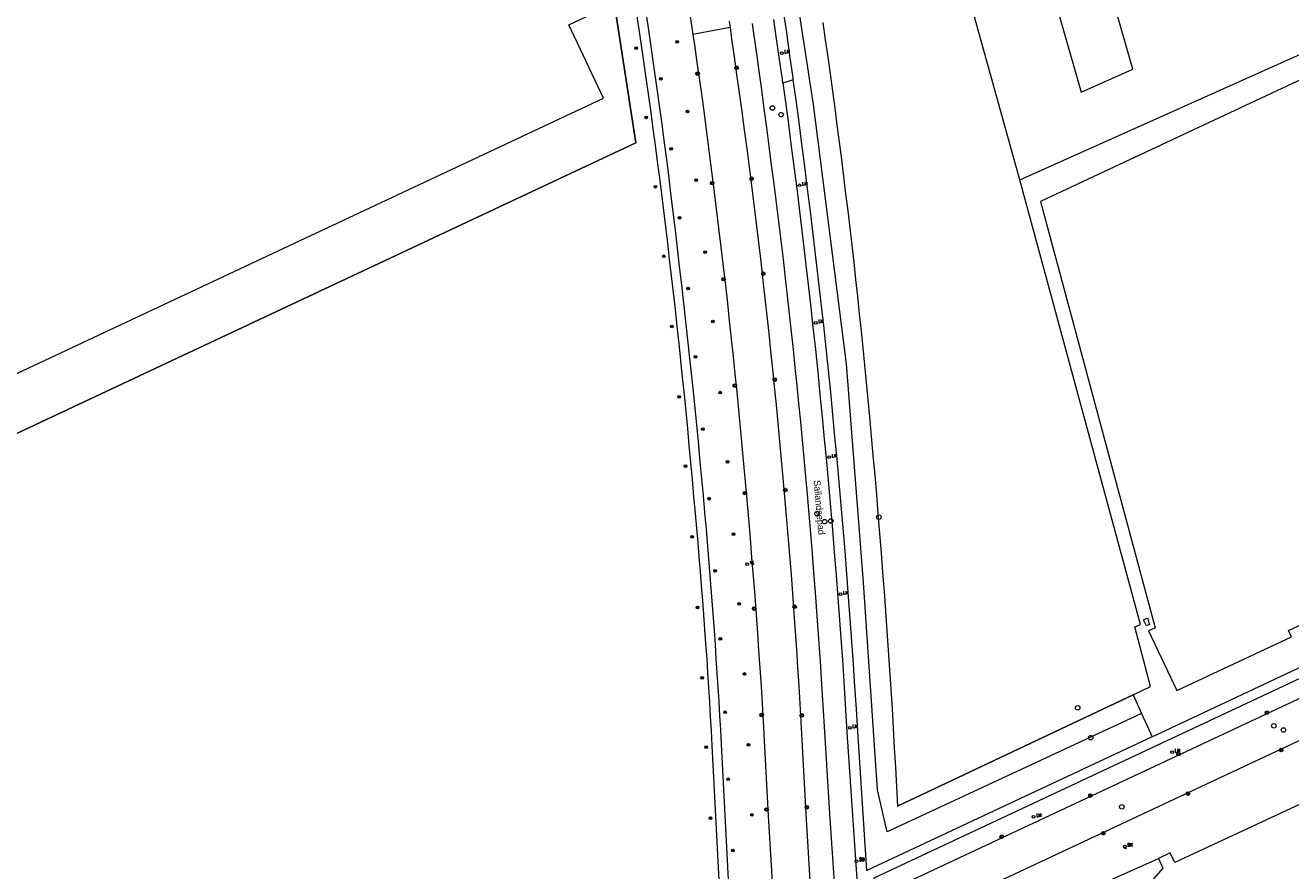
# Model space of a CAD drawing. Header units: metres. Extents: x 138165 to 154469, y 480134 to 494189.
# Tile 598 of 656: x 146965 to 147199, y 486311 to 486467. Entities that reach past the tile are written whole.
import ezdxf

# ---------------------------------------------------------------- set-up
doc = ezdxf.new("R2010")
doc.units = ezdxf.units.M
doc.header["$LTSCALE"] = 0.001
doc.header["$MEASUREMENT"] = 0
for name, color, linetype, lineweight in [('Level 5', 7, 'Continuous', 0), ('TOP-L-terrein schutting raster hek leuning', 7, 'Continuous', 0), ('TOP-L-topo objecten punt', 7, 'Continuous', 0), ('TOP-L-topo objecten vlak', 7, 'Continuous', 0), ('TOP-L-water beschoeiing', 7, 'Continuous', 0), ('TOP-T-topo huisnummering naamgeving', 7, 'Continuous', 0)]:
    doc.layers.add(name, color=color, linetype=linetype, lineweight=lineweight)
doc.styles.add('Style-INTL_ISO', font='INTL_ISO.shx')
doc.styles.add('Style-STANDARD', font='STANDARD.shx')

# ---------------------------------------------------------------- blocks, each defined once
blk = doc.blocks.new('24')
at = {"layer": 'TOP-L-topo objecten punt', "color": 7, "linetype": 'Continuous', "lineweight": 0}
for radius in [0.025, 0.0182, 0.0115, 0.005]:
    blk.add_circle((0, 0), radius, dxfattribs=at)
blk = doc.blocks.new('39')
at = {"layer": 'TOP-L-topo objecten punt', "color": 7, "linetype": 'Continuous', "lineweight": 0}
for p, q in [((0.0175, 0.0175), (-0.0175, 0.0175)), ((-0.0175, 0.0175), (-0.0175, -0.0175)), ((0.0175, 0.0175), (0.0175, -0.0175)), ((0.0175, -0.0175), (-0.0175, -0.0175))]:
    blk.add_line(p, q, dxfattribs=at)
blk.add_circle((0, 0), 0.0332, dxfattribs=at)
blk = doc.blocks.new('*U13')
at = {"layer": 'Level 5', "color": 7, "linetype": 'Continuous', "lineweight": 0}
blk.add_circle((0, 0), 0.0415, dxfattribs=at)
blk = doc.blocks.new('150')
at = {"layer": 'Level 5', "color": 7, "linetype": 'Continuous', "lineweight": 0}
blk.add_blockref('*U13', (0, 0), dxfattribs=at)
blk = doc.blocks.new('72')
at = {"layer": 'TOP-L-topo objecten punt', "color": 7, "linetype": 'Continuous', "lineweight": 0}
blk.add_circle((0, 0), 0.025, dxfattribs=at)
at = {"layer": 'TOP-L-topo objecten punt', "color": 7, "linetype": 'Continuous', "lineweight": 0, "style": 'Style-STANDARD'}
blk.add_text('BK', height=0.06, dxfattribs=at).set_placement((0.0483, 0))
blk = doc.blocks.new('16')
at = {"layer": 'TOP-L-topo objecten punt', "color": 7, "linetype": 'Continuous', "lineweight": 0}
blk.add_circle((0, 0), 0.025, dxfattribs=at)
at = {"layer": 'TOP-L-topo objecten punt', "color": 7, "linetype": 'Continuous', "lineweight": 0, "style": 'Style-STANDARD'}
blk.add_text('LM', height=0.06, dxfattribs=at).set_placement((0.0483, 0))
blk = doc.blocks.new('15')
at = {"layer": 'TOP-L-topo objecten punt', "color": 7, "linetype": 'Continuous', "lineweight": 0}
blk.add_circle((0, 0), 0.025, dxfattribs=at)
at = {"layer": 'TOP-L-topo objecten punt', "color": 7, "linetype": 'Continuous', "lineweight": 0, "style": 'Style-STANDARD'}
blk.add_text('VL', height=0.06, dxfattribs=at).set_placement((0.0483, 0))
blk = doc.blocks.new('10')
at = {"layer": 'TOP-L-topo objecten punt', "linetype": 'Continuous', "lineweight": 0}
blk.add_circle((0, 0), 0.0125, dxfattribs=at)
blk = doc.blocks.new('14')
at = {"layer": 'TOP-L-topo objecten punt', "color": 7, "linetype": 'Continuous', "lineweight": 0}
blk.add_circle((0, 0), 0.025, dxfattribs=at)
at = {"layer": 'TOP-L-topo objecten punt', "color": 7, "linetype": 'Continuous', "lineweight": 0, "style": 'Style-STANDARD'}
blk.add_text('VB', height=0.06, dxfattribs=at).set_placement((0.0483, 0))
blk = doc.blocks.new('175')
at = {"layer": 'TOP-L-topo objecten punt', "color": 7, "linetype": 'Continuous', "lineweight": 0}
blk.add_circle((0, 0), 0.025, dxfattribs=at)
at = {"layer": 'TOP-L-topo objecten punt', "color": 7, "linetype": 'Continuous', "lineweight": 0, "style": 'Style-STANDARD'}
blk.add_text('SB', height=0.06, dxfattribs=at).set_placement((0.0483, 0))

msp = doc.modelspace()

# ---------------------------------------------------------------- linework, layer by layer
at = {"layer": 'TOP-L-terrein schutting raster hek leuning', "flags": 128}
for points in [[(147024.13, 486577.27), (147051.01, 486589.81), (147051.37, 486588.5), (147061.45, 486541.83), (147070.11, 486493.59), (147077.57, 486445.27), (146936.3, 486379.01), (146933.8, 486384.45)], [(147224.03, 486334.26), (147215.34, 486330.11), (147177.12, 486312.29), (147176.29, 486314.09), (147174.1, 486313.02)]]:
    msp.add_lwpolyline(points, dxfattribs=at)
at = {"layer": 'TOP-L-topo objecten vlak', "flags": 128}
for points in [[(147148.46, 486438.42), (147139.96, 486468.97), (147111, 486567.11), (147100.32, 486601.27)], [(147170.98, 486339.85), (147124, 486317.94), (147122.19, 486325.73), (147119.61, 486364.05), (147116.45, 486404.42), (147110.38, 486452.32), (147106.69, 486476.52), (147102.57, 486500.89), (147094.18, 486546.75), (147087.62, 486579.83), (147084.63, 486593.76), (147087.66, 486595.24)], [(146933.8, 486384.45), (146936.3, 486379.01), (147077.57, 486445.27), (147070.11, 486493.59), (147061.45, 486541.83), (147051.37, 486588.5), (147051.01, 486589.81)], [(147134.14, 486544.38), (147159.82, 486454.62), (147169.37, 486458.85), (147143.7, 486548.58)], [(147071.55, 486453.49), (147065.18, 486467.07), (147068.43, 486468.59), (147032, 486546.34), (147026, 486543.53), (147025.17, 486545.3), (147020.92, 486543.31), (147021.74, 486541.54), (146976.62, 486520.39), (146978.75, 486515.86), (146900.51, 486479.19), (146941.2, 486392.39), (147071.55, 486453.49)], [(147077.61, 486469.5), (147078.1, 486466.19), (147078.59, 486462.88), (147079.03, 486459.88), (147079.46, 486456.87), (147079.88, 486453.86), (147080.3, 486450.86), (147080.7, 486447.85), (147081.11, 486444.84), (147081.5, 486441.83), (147081.89, 486438.81), (147082.27, 486435.8), (147082.65, 486432.79), (147083.01, 486429.77), (147083.38, 486426.76), (147083.73, 486423.74), (147084.08, 486420.72), (147084.44, 486417.59), (147084.79, 486414.45), (147085.13, 486411.32), (147085.47, 486408.18), (147085.8, 486405.04), (147086.13, 486401.9), (147086.45, 486398.76), (147086.76, 486395.62), (147087.07, 486392.48), (147087.36, 486389.34), (147087.66, 486386.2), (147087.94, 486383.06), (147088.22, 486379.91), (147088.5, 486376.77), (147088.74, 486374.1), (147088.98, 486371.42), (147089.21, 486368.75), (147089.43, 486366.07), (147089.64, 486363.39), (147089.86, 486360.72), (147090.06, 486358.04), (147090.25, 486355.36), (147090.44, 486352.68), (147090.63, 486350), (147090.8, 486347.32), (147090.98, 486344.64), (147091.14, 486341.96), (147091.3, 486339.28), (147091.45, 486336.6), (147091.59, 486333.92), (147093.44, 486298.32)], [(147095.16, 486299.59), (147093.37, 486334.17), (147093.23, 486336.8), (147093.07, 486339.42), (147092.92, 486342.05), (147092.75, 486344.68), (147092.59, 486347.3), (147092.41, 486349.93), (147092.23, 486352.56), (147092.05, 486355.18), (147091.82, 486358.3), (147091.58, 486361.41), (147091.34, 486364.53), (147091.09, 486367.64), (147090.83, 486370.75), (147090.57, 486373.87), (147090.3, 486376.98), (147090.02, 486380.09), (147089.74, 486383.2), (147089.45, 486386.31), (147089.16, 486389.42), (147088.85, 486392.53), (147088.55, 486395.64), (147088.23, 486398.75), (147087.88, 486402.13), (147087.52, 486405.51), (147087.16, 486408.89), (147086.79, 486412.27), (147086.42, 486415.65), (147086.03, 486419.02), (147085.64, 486422.4), (147085.25, 486425.78), (147084.85, 486429.15), (147084.44, 486432.52), (147084.03, 486435.9), (147083.61, 486439.27), (147083.18, 486442.64), (147082.78, 486445.68), (147082.38, 486448.72), (147081.96, 486451.76), (147081.55, 486454.79), (147081.12, 486457.83), (147080.69, 486460.86), (147080.25, 486463.9), (147079.8, 486466.93), (147079.35, 486469.96)], [(147087.41, 486469.85), (147087.9, 486466.6), (147088.09, 486465.3)], [(147106.64, 486456.9), (147106.59, 486457.28), (147106.02, 486461.38), (147105.41, 486465.66), (147104.78, 486469.94)], [(147094.94, 486466.57), (147088.09, 486465.3)], [(147094.77, 486467.75), (147094.94, 486466.57)], [(147094.94, 486466.57), (147095.24, 486464.47), (147095.71, 486461.18), (147096.17, 486457.9), (147096.64, 486454.48), (147097.11, 486451.07), (147097.57, 486447.65), (147098.02, 486444.23), (147098.46, 486440.81), (147098.9, 486437.39), (147099.34, 486433.87), (147099.78, 486430.36), (147100.2, 486426.84), (147100.62, 486423.33), (147101.02, 486419.81), (147101.39, 486416.55), (147101.75, 486413.29), (147102.09, 486410.03), (147102.43, 486406.77), (147102.77, 486403.51), (147103.1, 486400.25), (147103.44, 486396.86), (147103.77, 486393.46), (147104.1, 486390.07), (147104.42, 486386.67), (147104.73, 486383.28), (147105.03, 486379.88), (147105.34, 486376.29), (147105.64, 486372.7), (147105.93, 486369.11), (147106.21, 486365.52), (147106.48, 486361.93), (147106.75, 486358.34), (147106.98, 486354.99), (147107.21, 486351.64), (147107.43, 486348.3), (147107.64, 486344.95), (147108.05, 486338.26), (147108.98, 486321.28), (147109.99, 486303.81)], [(147114.43, 486305.9), (147113.37, 486321.3), (147112.34, 486338.44), (147111.92, 486345.18), (147111.7, 486348.55), (147111.48, 486351.91), (147111.24, 486355.28), (147111, 486358.65), (147110.73, 486362.25), (147110.45, 486365.85), (147110.16, 486369.46), (147109.86, 486373.06), (147109.56, 486376.66), (147109.24, 486380.26), (147108.94, 486383.63), (147108.64, 486386.99), (147108.32, 486390.35), (147108, 486393.72), (147107.67, 486397.08), (147107.34, 486400.44), (147107, 486403.75), (147106.66, 486407.06), (147106.31, 486410.36), (147105.96, 486413.67), (147105.59, 486416.98), (147105.21, 486420.28), (147104.81, 486423.76), (147104.39, 486427.24), (147103.95, 486430.72), (147103.52, 486434.19), (147103.08, 486437.67), (147102.63, 486441.14), (147102.19, 486444.62), (147101.73, 486448.09), (147101.27, 486451.57), (147100.8, 486455.04), (147100.33, 486458.51), (147099.87, 486461.76), (147099.41, 486465.01), (147099.07, 486467.33)], [(147104.71, 486456.28), (147104.61, 486456.98), (147104.03, 486461.11), (147103.43, 486465.32), (147103.03, 486468.06)], [(147112.09, 486467.47), (147112.54, 486464.31), (147112.99, 486461.15), (147113.43, 486458), (147113.86, 486454.84), (147114.29, 486451.68), (147114.7, 486448.52), (147115.11, 486445.36), (147115.52, 486442.2), (147115.91, 486439.03), (147116.3, 486435.87), (147116.68, 486432.7), (147117.06, 486429.54), (147117.43, 486426.37), (147117.79, 486423.21), (147118.14, 486420.04), (147118.48, 486416.87), (147118.82, 486413.7), (147119.15, 486410.53), (147119.48, 486407.36), (147119.79, 486404.18), (147120.1, 486401.01), (147120.4, 486397.84), (147120.7, 486394.66), (147121.03, 486391.07), (147121.35, 486387.48), (147121.67, 486383.88), (147121.98, 486380.29), (147122.28, 486376.69), (147122.57, 486373.1), (147122.86, 486369.5), (147123.13, 486365.9), (147123.4, 486362.3), (147123.67, 486358.71), (147123.92, 486355.11), (147124.17, 486351.51), (147124.41, 486347.91), (147124.64, 486344.31), (147124.87, 486340.7), (147125.09, 486337.1), (147125.3, 486333.5), (147125.5, 486329.9), (147125.7, 486326.29), (147125.89, 486322.69), (147169.43, 486343.3)], [(147148.46, 486438.42), (147211.49, 486466.63)], [(147088.09, 486465.3), (147088.37, 486463.35), (147088.84, 486460.1), (147089.3, 486456.85), (147089.77, 486453.48), (147090.22, 486450.11), (147090.67, 486446.74), (147091.11, 486443.37), (147091.54, 486439.99), (147091.96, 486436.62), (147092.4, 486433.08), (147092.83, 486429.53), (147093.26, 486425.99), (147093.68, 486422.44), (147094.08, 486418.9), (147094.45, 486415.62), (147094.81, 486412.35), (147095.17, 486409.07), (147095.51, 486405.79), (147095.85, 486402.52), (147096.18, 486399.24), (147096.51, 486395.92), (147096.83, 486392.6), (147097.14, 486389.28), (147097.44, 486385.96), (147097.74, 486382.64), (147098.03, 486379.32), (147098.34, 486375.77), (147098.64, 486372.22), (147098.93, 486368.68), (147099.22, 486365.13), (147099.5, 486361.58), (147099.77, 486358.03), (147100, 486354.75), (147100.23, 486351.47), (147100.45, 486348.19), (147100.67, 486344.9), (147101.07, 486338.34), (147101.99, 486320.9), (147103.2, 486300.61)], [(147209.52, 486461.24), (147152.31, 486434.42), (147173.48, 486355.68), (147172.28, 486355.12), (147176.32, 486346.57), (147177.49, 486344.09), (147198.7, 486354), (147198.12, 486355.18), (147202.87, 486357.4), (147201.82, 486361.32), (147225.89, 486372.6), (147217.4, 486390.71), (147232.07, 486397.59), (147214.94, 486434.13), (147220.92, 486436.93), (147209.52, 486461.24)], [(147106.64, 486456.9), (147104.71, 486456.28)], [(147172.92, 486335.51), (147120.2, 486310.82), (147118.55, 486336.51), (147118.29, 486340.66), (147118.03, 486344.81), (147117.75, 486348.96), (147117.46, 486353.11), (147117.16, 486357.26), (147116.85, 486361.4), (147116.53, 486365.64), (147116.19, 486369.88), (147115.84, 486374.11), (147115.47, 486378.34), (147115.1, 486382.58), (147114.72, 486386.81), (147114.33, 486390.93), (147113.94, 486395.05), (147113.54, 486399.17), (147113.12, 486403.28), (147112.69, 486407.4), (147112.25, 486411.52), (147111.79, 486415.73), (147111.31, 486419.95), (147110.82, 486424.16), (147110.32, 486428.37), (147109.8, 486432.58), (147109.28, 486436.79), (147108.76, 486440.89), (147108.23, 486444.99), (147107.7, 486449.09), (147107.15, 486453.19), (147106.64, 486456.9)], [(147104.71, 486456.28), (147105.18, 486452.86), (147105.73, 486448.74), (147106.27, 486444.61), (147106.81, 486440.48), (147107.33, 486436.35), (147107.85, 486432.16), (147108.36, 486427.97), (147108.85, 486423.78), (147109.34, 486419.59), (147109.81, 486415.39), (147110.27, 486411.19), (147110.71, 486407.06), (147111.14, 486402.92), (147111.56, 486398.79), (147111.97, 486394.65), (147112.36, 486390.52), (147112.75, 486386.38), (147113.13, 486382.18), (147113.5, 486377.98), (147113.86, 486373.78), (147114.21, 486369.58), (147114.54, 486365.38), (147114.87, 486361.18), (147115.17, 486357.05), (147115.47, 486352.92), (147115.76, 486348.79), (147116.03, 486344.65), (147116.29, 486340.52), (147116.54, 486336.39), (147118.36, 486309.2)], [(147169.43, 486343.3), (147172.61, 486344.81), (147169.72, 486355.84), (147170.77, 486356.3), (147148.46, 486438.42)], [(147230.41, 486362.48), (147173.25, 486335.65), (147172.92, 486335.51)], [(147121.79, 486306.03), (147121.55, 486309.47), (147230.74, 486360.64)], [(147171.34, 486357.13), (147172.1, 486357.49), (147172.43, 486356.29), (147171.86, 486356.02), (147171.34, 486357.13)], [(147227.73, 486355.53), (147227.11, 486355.24), (147123.67, 486306.76), (147123.3, 486306.59)], [(147169.43, 486343.3), (147170.98, 486339.85)], [(147170.98, 486339.85), (147172.92, 486335.51)], [(147126.27, 486300.22), (147126.8, 486300.47), (147208.66, 486338.85)], [(147215.34, 486330.11), (147177.12, 486312.29), (147176.29, 486314.09), (147174.1, 486313.02)], [(147126.07, 486290.85), (147155.3, 486304.68), (147174.1, 486313.02)], [(147174.1, 486313.02), (147174.93, 486311.24), (147172.84, 486308.83)]]:
    msp.add_lwpolyline(points, dxfattribs=at)
at = {"layer": 'TOP-L-water beschoeiing', "flags": 128}
for points in [[(147112.09, 486467.47), (147112.54, 486464.31), (147112.99, 486461.15), (147113.43, 486458), (147113.86, 486454.84), (147114.29, 486451.68), (147114.7, 486448.52), (147115.11, 486445.36), (147115.52, 486442.2), (147115.91, 486439.03), (147116.3, 486435.87), (147116.68, 486432.7), (147117.06, 486429.54), (147117.43, 486426.37), (147117.79, 486423.21), (147118.14, 486420.04), (147118.48, 486416.87), (147118.82, 486413.7), (147119.15, 486410.53), (147119.48, 486407.36), (147119.79, 486404.18), (147120.1, 486401.01), (147120.4, 486397.84), (147120.7, 486394.66)], [(147120.7, 486394.66), (147121.03, 486391.07), (147121.35, 486387.48), (147121.67, 486383.88), (147121.98, 486380.29), (147122.28, 486376.69), (147122.57, 486373.1), (147122.86, 486369.5), (147123.13, 486365.9), (147123.4, 486362.3), (147123.67, 486358.71), (147123.92, 486355.11), (147124.17, 486351.51), (147124.41, 486347.91), (147124.64, 486344.31), (147124.87, 486340.7), (147125.09, 486337.1), (147125.3, 486333.5), (147125.5, 486329.9), (147125.7, 486326.29), (147125.89, 486322.69)], [(147169.43, 486343.3), (147172.61, 486344.81)], [(147169.43, 486343.3), (147125.89, 486322.69)]]:
    msp.add_lwpolyline(points, dxfattribs=at)

# ---------------------------------------------------------------- block references
at = {"layer": 'TOP-L-topo objecten punt', "xscale": 10, "yscale": 10, "zscale": 10}
for name, p in [('24', (147085.19, 486463.92)), ('24', (147077.61, 486462.77)), ('16', (147104.52, 486461.85)), ('39', (147096.18, 486459.15)), ('24', (147082.16, 486457.09)), ('39', (147088.95, 486458.05)), ('150', (147102.77, 486451.71)), ('24', (147079.43, 486449.97)), ('24', (147087.07, 486451.04)), ('150', (147104.38, 486450.46)), ('24', (147084.08, 486444.15)), ('24', (147088.68, 486438.35)), ('39', (147091.64, 486437.81)), ('39', (147098.94, 486438.63)), ('16', (147107.77, 486437.42)), ('24', (147081.15, 486437.16)), ('24', (147085.63, 486431.43)), ('24', (147082.69, 486424.3)), ('24', (147090.35, 486425.07)), ('39', (147093.75, 486420.07)), ('39', (147101.09, 486421.07)), ('24', (147087.22, 486418.34)), ('24', (147091.79, 486412.26)), ('16', (147110.77, 486412.02)), ('24', (147084.2, 486411.34)), ('24', (147088.54, 486405.71)), ('39', (147095.82, 486400.42)), ('39', (147103.21, 486401.53)), ('24', (147085.53, 486398.32)), ('24', (147093.14, 486399.11)), ('24', (147089.93, 486392.35)), ('24', (147094.5, 486386.32)), ('16', (147113.25, 486387.17)), ('24', (147086.7, 486385.53)), ('24', (147091.09, 486379.52)), ('39', (147097.69, 486380.54)), ('39', (147105.14, 486381.12)), ('150', (147111.02, 486376.74)), ('150', (147112.42, 486375.26)), ('150', (147113.57, 486375.39)), ('150', (147122.43, 486376.1)), ('24', (147087.97, 486372.45)), ('24', (147095.59, 486372.98)), ('15', (147098.13, 486367.43)), ('24', (147092.22, 486366.17)), ('16', (147115.36, 486361.86)), ('24', (147088.91, 486359.43)), ('24', (147096.64, 486360.09)), ('39', (147099.42, 486359.21)), ('39', (147106.89, 486359.56)), ('24', (147093.15, 486353.64)), ('24', (147097.6, 486347.13)), ('24', (147089.79, 486346.44)), ('24', (147094.02, 486340.05)), ('39', (147100.77, 486339.56)), ('150', (147159.18, 486340.86)), ('39', (147194.14, 486339.99)), ('39', (147108.2, 486339.47)), ('16', (147117.06, 486337.19)), ('150', (147195.42, 486337.54)), ('150', (147161.58, 486335.36)), ('150', (147197.2, 486336.77)), ('24', (147090.56, 486333.62)), ('24', (147098.36, 486334.05)), ('16', (147176.63, 486332.68)), ('39', (147196.76, 486333.08)), ('39', (147177.82, 486332.32)), ('24', (147094.62, 486327.67)), ('39', (147161.51, 486324.67)), ('39', (147179.55, 486325.03)), ('24', (147098.98, 486321.08)), ('39', (147101.7, 486322.09)), ('39', (147109.14, 486322.51)), ('16', (147151.03, 486320.73)), ('150', (147167.33, 486322.59)), ('24', (147091.33, 486320.51)), ('39', (147145.15, 486317.06)), ('39', (147163.92, 486317.7)), ('24', (147095.45, 486314.5)), ('72', (147167.89, 486315.24)), ('10', (147167.98, 486314.97)), ('175', (147118.33, 486312.56)), ('16', (147118.33, 486312.56)), ('14', (147118.33, 486312.56))]:
    msp.add_blockref(name, p, dxfattribs=at)

# ---------------------------------------------------------------- texts
at = {"layer": 'TOP-T-topo huisnummering naamgeving', "style": 'Style-INTL_ISO'}
msp.add_text('Sallandsepad', height=1.25, rotation=274.9, dxfattribs=at).set_placement((147110.39, 486382.89))

doc.saveas('drawing.dxf')
